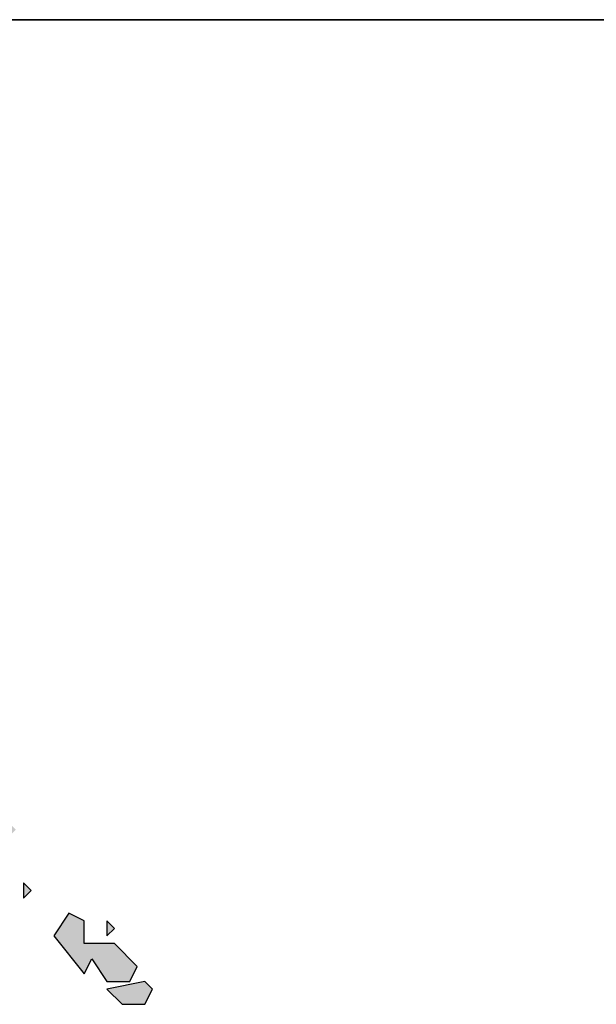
# Model space of a CAD drawing. Extents: x 797781 to 1255204, y 21234 to 1024248.
# Tile 1041 of 1056: x 1187113 to 1187135, y 652577 to 652614. Entities that reach past the tile are written whole.
import ezdxf

# ---------------------------------------------------------------- set-up
doc = ezdxf.new("R2010")
doc.units = 0
doc.header["$LTSCALE"] = 1000
doc.header["$MEASUREMENT"] = 0
doc.layers.add('230303生产综合楼-平面图_t8$0$图框', color=4, linetype='Continuous', lineweight=35)
doc.layers.add('PUB_TEXT', color=7, linetype='Continuous')

# ---------------------------------------------------------------- blocks, each defined once
blk = doc.blocks.new('A$C59021D72')
at = {"linetype": 'Continuous'}
h = blk.add_hatch(color=256, dxfattribs=at)
h.paths.add_polyline_path([(1394.286, 549.711), (1393.716, 550.282), (1390.865, 549.711), (1392.005, 548.571), (1393.716, 548.571)])
h.paths.add_polyline_path([(1391.435, 554.273), (1390.865, 554.844), (1390.865, 553.703)])
h.paths.add_polyline_path([(1385.162, 557.124), (1384.592, 557.695), (1384.592, 556.554)])
h.paths.add_polyline_path([(1384.022, 561.686), (1383.451, 562.257), (1383.451, 561.116)])
blk.add_hatch(color=256, dxfattribs=at).paths.add_polyline_path([(1389.154, 554.844), (1388.013, 555.414), (1386.873, 553.703), (1389.154, 550.852), (1389.724, 551.992), (1390.865, 550.282), (1392.575, 550.282), (1393.146, 551.422), (1391.435, 553.133), (1389.154, 553.133)])
at = {"linetype": 'Continuous', "elevation": 0}
for points in [[(1385.162, 557.124), (1384.592, 557.695), (1384.592, 556.554), (1385.162, 557.124)], [(1389.154, 554.844), (1388.013, 555.414), (1386.873, 553.703), (1389.154, 550.852), (1389.724, 551.992), (1390.865, 550.282), (1392.575, 550.282), (1393.146, 551.422), (1391.435, 553.133), (1389.154, 553.133), (1389.154, 554.844)], [(1391.435, 554.273), (1390.865, 554.844), (1390.865, 553.703), (1391.435, 554.273)], [(1394.286, 549.711), (1393.716, 550.282), (1390.865, 549.711), (1392.005, 548.571), (1393.716, 548.571), (1394.286, 549.711)]]:
    blk.add_lwpolyline(points, dxfattribs=at)
blk = doc.blocks.new('230303生产综合楼-平面图_t8$0$图签')
at = {"layer": '230303生产综合楼-平面图_t8$0$图框', "color": 4}
blk.add_line((-4000, 10099.997), (0, 10099.997), dxfattribs=at)
at = {"layer": 'PUB_TEXT'}
blk.add_blockref('A$C59021D72', (-2594.442, 9477.465), dxfattribs=at)

msp = doc.modelspace()

# ---------------------------------------------------------------- block references
at = {"xscale": 0.5, "yscale": 0.5, "zscale": 0.5}
msp.add_blockref('230303生产综合楼-平面图_t8$0$图签', (1187718.508, 647564.103), dxfattribs=at)

doc.saveas('drawing.dxf')
